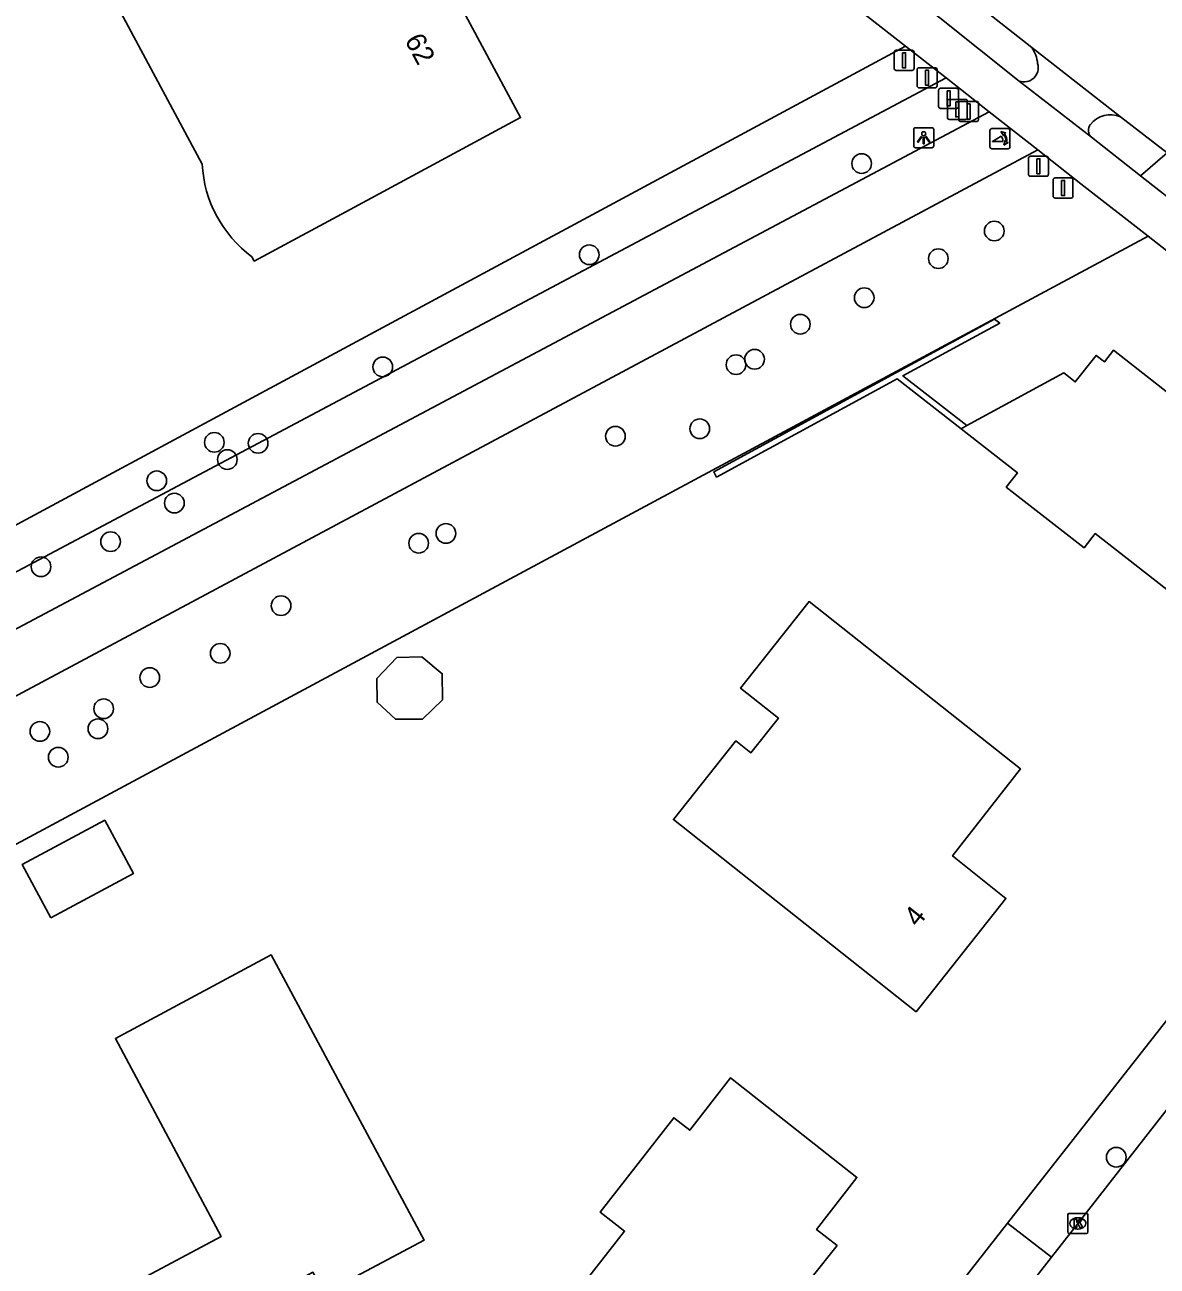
# Model space of a CAD drawing. Extents: x 157321 to 158827, y 386650 to 388532.
# Drawn here: x 158051 to 158107.3, y 387123.1 to 387184.8 of the extents above; entities that cross this region are included whole.
import ezdxf

# ---------------------------------------------------------------- set-up
doc = ezdxf.new("R2010")
doc.units = 0
for name, color, linetype in [('IMGEO_Afsluitpaal', 7, 'Continuous'), ('IMGEO_Berm_groen', 7, 'Continuous'), ('IMGEO_Boom', 7, 'Continuous'), ('IMGEO_Fietspad_gesloten', 7, 'Continuous'), ('IMGEO_Groenvoorziening', 7, 'Continuous'), ('IMGEO_Kolk', 7, 'Continuous'), ('IMGEO_Lichtpunt', 7, 'Continuous'), ('IMGEO_Muur', 7, 'Continuous'), ('IMGEO_Pand', 7, 'Continuous'), ('IMGEO_Pand_nummerreeks', 7, 'Continuous'), ('IMGEO_Poller', 7, 'Continuous'), ('IMGEO_Rijbaan_lokaal_gesloten', 7, 'Continuous'), ('IMGEO_Rijbaan_lokaal_open', 7, 'Continuous'), ('IMGEO_Verkeersbordpaal', 7, 'Continuous'), ('IMGEO_Voetpad_open', 7, 'Continuous')]:
    doc.layers.add(name, color=color, linetype=linetype)

msp = doc.modelspace()

# ---------------------------------------------------------------- linework, layer by layer
at = {"layer": 'IMGEO_Afsluitpaal'}
for p, q in [((158094.199, 387182.684), (158094.199, 387183.484)), ((158094.199, 387183.484), (158094.199, 387182.684)), ((158094.299, 387183.584), (158095.089, 387183.584)), ((158095.089, 387183.584), (158094.299, 387183.584)), ((158095.189, 387183.484), (158095.189, 387182.684)), ((158095.189, 387182.684), (158095.189, 387183.484)), ((158095.089, 387182.584), (158094.299, 387182.584)), ((158094.299, 387182.584), (158095.089, 387182.584)), ((158095.343, 387181.814), (158095.343, 387182.614)), ((158095.343, 387182.614), (158095.343, 387181.814)), ((158095.443, 387182.714), (158096.233, 387182.714)), ((158096.233, 387182.714), (158095.443, 387182.714)), ((158096.333, 387182.614), (158096.333, 387181.814)), ((158096.333, 387181.814), (158096.333, 387182.614)), ((158096.233, 387181.714), (158095.443, 387181.714)), ((158095.443, 387181.714), (158096.233, 387181.714)), ((158096.41, 387180.79), (158096.41, 387181.59)), ((158096.41, 387181.59), (158096.41, 387180.79)), ((158096.51, 387181.69), (158097.3, 387181.69)), ((158097.3, 387181.69), (158096.51, 387181.69)), ((158097.4, 387181.59), (158097.4, 387180.79)), ((158097.4, 387180.79), (158097.4, 387181.59)), ((158097.509, 387181.038), (158098.299, 387181.038)), ((158098.299, 387181.038), (158097.509, 387181.038)), ((158097.3, 387180.69), (158096.51, 387180.69)), ((158096.51, 387180.69), (158097.3, 387180.69)), ((158097.409, 387180.138), (158097.409, 387180.938)), ((158097.409, 387180.938), (158097.409, 387180.138)), ((158098.399, 387180.938), (158098.399, 387180.138)), ((158098.399, 387180.138), (158098.399, 387180.938)), ((158098.299, 387180.038), (158097.509, 387180.038)), ((158097.509, 387180.038), (158098.299, 387180.038)), ((158100.882, 387177.412), (158100.882, 387178.212)), ((158100.882, 387178.212), (158100.882, 387177.412)), ((158100.982, 387178.312), (158101.772, 387178.312)), ((158101.772, 387178.312), (158100.982, 387178.312)), ((158101.872, 387178.212), (158101.872, 387177.412)), ((158101.872, 387177.412), (158101.872, 387178.212)), ((158101.772, 387177.312), (158100.982, 387177.312)), ((158100.982, 387177.312), (158101.772, 387177.312)), ((158102.105, 387176.33), (158102.105, 387177.13)), ((158102.105, 387177.13), (158102.105, 387176.33)), ((158102.205, 387177.23), (158102.995, 387177.23)), ((158102.995, 387177.23), (158102.205, 387177.23)), ((158103.095, 387177.13), (158103.095, 387176.33)), ((158103.095, 387176.33), (158103.095, 387177.13)), ((158102.995, 387176.23), (158102.205, 387176.23)), ((158102.205, 387176.23), (158102.995, 387176.23))]:
    msp.add_line(p, q, dxfattribs=at)
for points in [[(158094.619, 387183.459), (158094.769, 387183.459), (158094.769, 387182.709), (158094.619, 387182.709), (158094.619, 387183.459)], [(158095.763, 387182.589), (158095.913, 387182.589), (158095.913, 387181.839), (158095.763, 387181.839), (158095.763, 387182.589)], [(158096.83, 387181.565), (158096.98, 387181.565), (158096.98, 387180.815), (158096.83, 387180.815), (158096.83, 387181.565)], [(158097.829, 387180.913), (158097.979, 387180.913), (158097.979, 387180.163), (158097.829, 387180.163), (158097.829, 387180.913)], [(158101.302, 387178.187), (158101.452, 387178.187), (158101.452, 387177.437), (158101.302, 387177.437), (158101.302, 387178.187)], [(158102.525, 387177.105), (158102.675, 387177.105), (158102.675, 387176.355), (158102.525, 387176.355), (158102.525, 387177.105)]]:
    msp.add_lwpolyline(points, dxfattribs=at)
for centre, start, end in [((158094.299, 387183.484), 90, 180), ((158094.299, 387183.484), 90, 180), ((158095.089, 387183.484), 0, 90), ((158095.089, 387183.484), 360, 90), ((158094.299, 387182.684), 180, 270), ((158094.299, 387182.684), 180, 270), ((158095.089, 387182.684), 270, 0), ((158095.089, 387182.684), 270, 0), ((158095.443, 387182.614), 90, 180), ((158095.443, 387182.614), 90, 180), ((158096.233, 387182.614), 0, 90), ((158096.233, 387182.614), 360, 90), ((158095.443, 387181.814), 180, 270), ((158095.443, 387181.814), 180, 270), ((158096.233, 387181.814), 270, 0), ((158096.233, 387181.814), 270, 0), ((158096.51, 387181.59), 90, 180), ((158096.51, 387181.59), 90, 180), ((158097.3, 387181.59), 0, 90), ((158097.3, 387181.59), 360, 90), ((158097.509, 387180.938), 90, 180), ((158097.509, 387180.938), 90, 180), ((158098.299, 387180.938), 0, 90), ((158098.299, 387180.938), 360, 90), ((158096.51, 387180.79), 180, 270), ((158096.51, 387180.79), 180, 270), ((158097.3, 387180.79), 270, 0), ((158097.3, 387180.79), 270, 0), ((158097.509, 387180.138), 180, 270), ((158097.509, 387180.138), 180, 270), ((158098.299, 387180.138), 270, 0), ((158098.299, 387180.138), 270, 0), ((158100.982, 387178.212), 90, 180), ((158100.982, 387178.212), 90, 180), ((158101.772, 387178.212), 0, 90), ((158101.772, 387178.212), 360, 90), ((158100.982, 387177.412), 180, 270), ((158100.982, 387177.412), 180, 270), ((158101.772, 387177.412), 270, 0), ((158101.772, 387177.412), 270, 0), ((158102.205, 387177.13), 90, 180), ((158102.205, 387177.13), 90, 180), ((158102.995, 387177.13), 0, 90), ((158102.995, 387177.13), 360, 90), ((158102.205, 387176.33), 180, 270), ((158102.205, 387176.33), 180, 270), ((158102.995, 387176.33), 270, 0), ((158102.995, 387176.33), 270, 0)]:
    msp.add_arc(centre, 0.1, start, end, dxfattribs=at)
at = {"layer": 'IMGEO_Berm_groen'}
for points in [[(158096.783, 387182.213), (158027.513, 387145.396), (158015.703, 387138.809)], [(158106.829, 387174.325), (158037.112, 387136.881), (157958.343, 387094.408)]]:
    msp.add_lwpolyline(points, dxfattribs=at)
at = {"layer": 'IMGEO_Boom'}
for centre in [(158092.582, 387177.944), (158099.18, 387174.588), (158079.032, 387173.406), (158096.397, 387173.214), (158092.708, 387171.27), (158089.531, 387169.948), (158087.254, 387168.206), (158068.761, 387167.826), (158086.333, 387167.937), (158084.53, 387164.749), (158060.386, 387164.072), (158062.563, 387164.024), (158080.336, 387164.375), (158061.03, 387163.217), (158057.522, 387162.158), (158058.397, 387161.049), (158071.903, 387159.541), (158055.223, 387159.131), (158070.549, 387159.051), (158051.764, 387157.882), (158063.707, 387155.945), (158060.675, 387153.573), (158057.175, 387152.367), (158054.881, 387150.815), (158051.705, 387149.685), (158054.595, 387149.818), (158052.622, 387148.402), (158105.248, 387128.496)]:
    msp.add_circle(centre, 0.489, dxfattribs=at)
at = {"layer": 'IMGEO_Fietspad_gesloten'}
for points in [[(158018.615, 387137.571), (158028.709, 387143.2), (158098.932, 387180.524)], [(158098.932, 387180.524), (158101.344, 387178.628)], [(158101.344, 387178.628), (158030.381, 387140.686), (158020.137, 387134.964), (158009.746, 387128.882), (158000, 387123.647), (157957.222, 387100.668), (157953.856, 387098.86), (157952.276, 387097.935)]]:
    msp.add_lwpolyline(points, dxfattribs=at)
at = {"layer": 'IMGEO_Groenvoorziening'}
for points in [[(158017.427, 387142.155), (158094.77, 387183.795)], [(158106.457, 387177.333), (158107.771, 387178.477)], [(158099.845, 387125.22), (158108.426, 387136.164)]]:
    msp.add_lwpolyline(points, dxfattribs=at)
at = {"layer": 'IMGEO_Kolk'}
for p, q in [((158102.836, 387124.779), (158102.836, 387125.631)), ((158102.911, 387125.705), (158103.763, 387125.705)), ((158103.324, 387125.485), (158103.349, 387125.485)), ((158103.837, 387125.631), (158103.837, 387124.779)), ((158103.347, 387124.925), (158103.322, 387124.925)), ((158103.763, 387124.705), (158102.911, 387124.705))]:
    msp.add_line(p, q, dxfattribs=at)
for points in [[(158102.836, 387124.779), (158102.836, 387125.631)], [(158102.911, 387125.705), (158103.763, 387125.705)], [(158103.157, 387125.405), (158103.28, 387125.405), (158103.28, 387125.254), (158103.41, 387125.405), (158103.574, 387125.405), (158103.428, 387125.254), (158103.581, 387125.005), (158103.429, 387125.005), (158103.344, 387125.169), (158103.28, 387125.102), (158103.28, 387125.005), (158103.157, 387125.005), (158103.157, 387125.405)], [(158103.837, 387125.631), (158103.837, 387124.779)], [(158103.763, 387124.705), (158102.911, 387124.705)]]:
    msp.add_lwpolyline(points, dxfattribs=at)
for centre, start, end in [((158102.913, 387125.629), 91.55205, 178.44795), ((158102.913, 387125.629), 91.55205, 178.44795), ((158103.761, 387125.629), 1.55205, 88.44795), ((158103.761, 387125.629), 1.55205, 88.44795), ((158102.913, 387124.781), 181.55205, 268.44795), ((158102.913, 387124.781), 181.55205, 268.44795), ((158103.761, 387124.781), 271.55205, 358.44795), ((158103.761, 387124.781), 271.55205, 358.44795)]:
    msp.add_arc(centre, 0.0765, start, end, dxfattribs=at)
for centre, major_axis, ratio, start_param, end_param in [((158103.323, 387125.205), (-0.387, 0.002), 0.722429, 4.712389, 7.853982), ((158103.348, 387125.205), (-0.39, 0.002), 0.717154, 1.570796, 4.712389)]:
    msp.add_ellipse(centre, major_axis=major_axis, ratio=ratio, start_param=start_param, end_param=end_param, dxfattribs=at)
at = {"layer": 'IMGEO_Lichtpunt'}
for p, q in [((158095.17, 387179.634), (158095.17, 387178.827)), ((158095.17, 387179.634), (158095.17, 387178.827)), ((158096.072, 387179.729), (158095.264, 387179.729)), ((158096.072, 387179.729), (158095.264, 387179.729)), ((158096.166, 387178.827), (158096.166, 387179.634)), ((158096.166, 387178.827), (158096.166, 387179.634)), ((158095.264, 387178.733), (158096.072, 387178.733)), ((158095.264, 387178.733), (158096.072, 387178.733))]:
    msp.add_line(p, q, dxfattribs=at)
for points in [[(158095.544, 387179.298), (158095.583, 387179.27), (158095.395, 387179.008), (158095.357, 387179.035), (158095.544, 387179.298)], [(158095.646, 387179.25), (158095.693, 387179.25), (158095.693, 387178.928), (158095.646, 387178.928), (158095.646, 387179.25)], [(158095.756, 387179.27), (158095.794, 387179.297), (158095.981, 387179.035), (158095.942, 387179.007), (158095.756, 387179.27)]]:
    msp.add_lwpolyline(points, dxfattribs=at)
msp.add_circle((158095.669, 387179.432), 0.0994, dxfattribs=at)
for centre, start, end in [((158095.264, 387179.634), 90, 180), ((158095.264, 387179.634), 90, 180), ((158096.072, 387179.634), 0, 90), ((158096.072, 387179.634), 0, 90), ((158095.264, 387178.827), 180, 270), ((158095.264, 387178.827), 180, 270), ((158096.072, 387178.827), 270, 0), ((158096.072, 387178.827), 270, 360)]:
    msp.add_arc(centre, 0.0946, start, end, dxfattribs=at)
at = {"layer": 'IMGEO_Muur'}
msp.add_lwpolyline([(158097.525, 387164.748), (158094.348, 387167.227), (158085.369, 387162.34), (158085.225, 387162.603), (158099.196, 387170.208), (158099.454, 387170.007), (158094.635, 387167.384), (158097.812, 387164.904)], dxfattribs=at)
at = {"layer": 'IMGEO_Pand'}
for points in [[(158059.782, 387177.92), (158054.515, 387187.738), (158056.78, 387188.957), (158070.246, 387196.204)], [(158070.246, 387196.204), (158073.083, 387190.931), (158070.605, 387189.576), (158075.618, 387180.231), (158067.139, 387175.66), (158062.373, 387173.09), (158062.257, 387173.306)], [(158097.812, 387164.904), (158102.631, 387167.527), (158103.206, 387167.078), (158104.24, 387168.402), (158104.658, 387168.076), (158105.107, 387168.652), (158109.789, 387164.997)], [(158097.812, 387164.904), (158097.525, 387164.748)], [(158108.301, 387156.337), (158104.202, 387159.536), (158103.648, 387158.827), (158099.777, 387161.848), (158100.331, 387162.557), (158097.914, 387164.444), (158097.525, 387164.748)], [(158086.968, 387142.333), (158083.222, 387145.302), (158086.327, 387149.221), (158087.078, 387148.625), (158088.444, 387150.35), (158086.557, 387151.833), (158089.97, 387156.146), (158095.794, 387151.536), (158100.477, 387147.829), (158097.102, 387143.489), (158099.761, 387141.374), (158095.291, 387135.737), (158086.968, 387142.333)], [(158070.747, 387150.297), (158071.733, 387151.261), (158071.72, 387152.554), (158070.713, 387153.4), (158069.455, 387153.363), (158068.473, 387152.328), (158068.479, 387151.142), (158069.395, 387150.297), (158070.747, 387150.297)], [(158052.247, 387140.416), (158050.827, 387143.07), (158054.937, 387145.268), (158056.357, 387142.614), (158052.247, 387140.416)], [(158055.665, 387113.792), (158052.299, 387120.053), (158060.725, 387124.558), (158055.462, 387134.401), (158063.207, 387138.578), (158070.816, 387124.365), (158065.858, 387121.726), (158065.289, 387122.771), (158063.558, 387121.828), (158064.13, 387120.762), (158065.154, 387118.851), (158055.665, 387113.792)], [(158091.358, 387124.101), (158090.117, 387122.547), (158091.273, 387121.623), (158087.931, 387117.323), (158086.713, 387118.268), (158084.834, 387115.904), (158078.009, 387121.258), (158080.789, 387124.818), (158079.573, 387125.767), (158083.24, 387130.464), (158084.03, 387129.844), (158086.06, 387132.45), (158092.346, 387127.495), (158090.339, 387124.9), (158091.358, 387124.101)]]:
    msp.add_lwpolyline(points, dxfattribs=at)
msp.add_arc((158065.9, 387178.231), 6.126, 182.90838, 233.51081, dxfattribs=at)
at = {"layer": 'IMGEO_Poller'}
for p, q in [((158098.965, 387179.588), (158098.965, 387178.781)), ((158098.965, 387179.588), (158098.965, 387178.781)), ((158099.867, 387179.683), (158099.059, 387179.683)), ((158099.867, 387179.683), (158099.059, 387179.683)), ((158099.961, 387178.781), (158099.961, 387179.588)), ((158099.961, 387178.781), (158099.961, 387179.588)), ((158099.059, 387178.686), (158099.867, 387178.686)), ((158099.059, 387178.686), (158099.867, 387178.686))]:
    msp.add_line(p, q, dxfattribs=at)
for points in [[(158099.6, 387179.039), (158099.087, 387179.039), (158099.517, 387179.314)], [(158099.644, 387179.412), (158099.632, 387179.339), (158099.507, 387179.544)], [(158099.507, 387179.544), (158099.738, 387179.478), (158099.667, 387179.446)], [(158099.66, 387178.867), (158099.726, 387179.098), (158099.756, 387179.03)], [(158099.792, 387179.003), (158099.864, 387178.992), (158099.66, 387178.867)]]:
    msp.add_lwpolyline(points, dxfattribs=at)
for centre, radius, start, end in [((158099.059, 387179.588), 0.0946, 90, 180), ((158099.059, 387179.588), 0.0946, 90, 180), ((158099.272, 387179.089), 0.332, 351.32473, 42.4854), ((158099.286, 387179.099), 0.476, 351.75274, 41.16905), ((158099.286, 387179.099), 0.516, 349.35686, 42.29123), ((158099.867, 387179.588), 0.0946, 0, 90), ((158099.867, 387179.588), 0.0946, 0, 90), ((158099.059, 387178.781), 0.0946, 180, 270), ((158099.059, 387178.781), 0.0946, 180, 270), ((158099.867, 387178.781), 0.0946, 270, 0), ((158099.867, 387178.781), 0.0946, 270, 0)]:
    msp.add_arc(centre, radius, start, end, dxfattribs=at)
at = {"layer": 'IMGEO_Rijbaan_lokaal_gesloten'}
for points in [[(158097.47, 387186.526), (158098.337, 387185.847), (158101.047, 387183.725)], [(158101.047, 387183.725), (158105.458, 387180.278)], [(158105.458, 387180.278), (158107.771, 387178.477)], [(158110.606, 387134.523), (158103.348, 387125.219), (158102.02, 387123.52)], [(158098.325, 387118.784), (158102.02, 387123.52)]]:
    msp.add_lwpolyline(points, dxfattribs=at)
at = {"layer": 'IMGEO_Rijbaan_lokaal_open'}
for points in [[(158096.142, 387120.485), (158099.845, 387125.22)], [(158102.02, 387123.52), (158099.845, 387125.22)]]:
    msp.add_lwpolyline(points, dxfattribs=at)
at = {"layer": 'IMGEO_Verkeersbordpaal'}
for p, q in [((158096.847, 387180.24), (158096.847, 387181.04)), ((158096.847, 387181.04), (158096.847, 387180.24)), ((158096.947, 387181.14), (158097.737, 387181.14)), ((158097.737, 387181.14), (158096.947, 387181.14)), ((158097.837, 387181.04), (158097.837, 387180.24)), ((158097.837, 387180.24), (158097.837, 387181.04)), ((158097.737, 387180.14), (158096.947, 387180.14)), ((158096.947, 387180.14), (158097.737, 387180.14))]:
    msp.add_line(p, q, dxfattribs=at)
msp.add_lwpolyline([(158097.267, 387181.015), (158097.417, 387181.015), (158097.417, 387180.265), (158097.267, 387180.265), (158097.267, 387181.015)], dxfattribs=at)
for centre, start, end in [((158096.947, 387181.04), 90, 180), ((158096.947, 387181.04), 90, 180), ((158097.737, 387181.04), 0, 90), ((158097.737, 387181.04), 360, 90), ((158096.947, 387180.24), 180, 270), ((158096.947, 387180.24), 180, 270), ((158097.737, 387180.24), 270, 0), ((158097.737, 387180.24), 270, 0)]:
    msp.add_arc(centre, 0.1, start, end, dxfattribs=at)
at = {"layer": 'IMGEO_Voetpad_open'}
for points in [[(158094.77, 387183.795), (158072.482, 387201.21), (158048.683, 387219.809)], [(158095.882, 387185.65), (158096.464, 387185.196), (158100.422, 387182.051)], [(158094.77, 387183.795), (158096.783, 387182.213)], [(158098.932, 387180.524), (158096.783, 387182.213)], [(158104.008, 387179.254), (158100.422, 387182.051)], [(158106.457, 387177.333), (158104.008, 387179.254)], [(158106.829, 387174.325), (158103.493, 387176.942), (158101.344, 387178.628)], [(158109.743, 387174.756), (158106.457, 387177.333)], [(158123.964, 387160.882), (158106.829, 387174.325)]]:
    msp.add_lwpolyline(points, dxfattribs=at)
for centre, radius, start, end in [((158099.529, 387182.726), 1.817, 6.02041, 33.34114), ((158100.665, 387182.71), 0.702, 249.74574, 17.1649), ((158104.972, 387179.054), 1.317, 68.32718, 140.37315), ((158104.347, 387179.603), 0.487, 143.27722, 225.83504)]:
    msp.add_arc(centre, radius, start, end, dxfattribs=at)

# ---------------------------------------------------------------- texts
at = {"layer": 'IMGEO_Pand_nummerreeks'}
for s, rotation, p in [('62', 298.21223, (158069.829, 387184.085)), ('4', 51.58646, (158095.381, 387139.905))]:
    msp.add_text(s, height=1, rotation=rotation, dxfattribs=at).set_placement(p)

doc.saveas('drawing.dxf')
